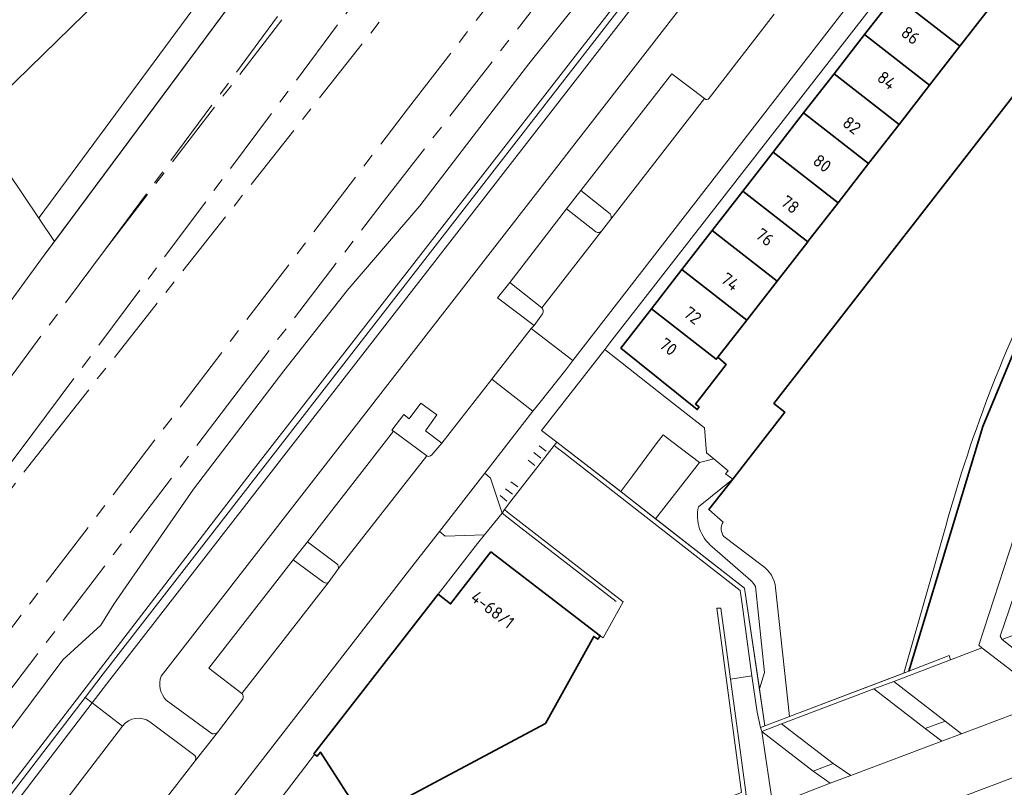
# Model space of a CAD drawing. Extents: x 150256 to 156914, y 461459 to 469481.
# Tile 316 of 656: x 155131 to 155239, y 463870 to 463954. Entities that reach past the tile are written whole.
import ezdxf
from ezdxf.enums import TextEntityAlignment as Align

# ---------------------------------------------------------------- set-up
doc = ezdxf.new("R2010")
doc.units = 0
doc.header["$LTSCALE"] = 0.75
doc.linetypes.add('AM-AS', pattern=[16, 10, -2, 2, -2])
for name, color, linetype, lineweight in [('B-RO-AM-AS_SPOOR-G', 251, 'AM-AS', 18), ('B-RO-GK-BESCHOEIING-G', 251, 'GK-BESCHOEIING', 35), ('B-RO-GR-BEPLANTING_CULTUUR_BODEMBEDEKKER-GV', 251, 'CONTINUOUS', 18), ('B-RO-GR-BEPLANTING_CULTUUR_BOSPLANTSOEN-GV', 251, 'CONTINUOUS', 18), ('B-RO-GR-BEPLANTING_CULTUUR_HEESTERS-GV', 251, 'CONTINUOUS', 18), ('B-RO-GR-GROENVOORZIENING-GV', 251, 'CONTINUOUS', 18), ('B-RO-GR-HAAG-GV', 251, 'CONTINUOUS', 13), ('B-RO-IE-TERREINAFSCHEIDING_KUNSTMATIG_HEKWERK-G', 251, 'IE-TERREINAFSCHEIDING-KUNSTMATIG', 18), ('B-RO-IE-TERREINAFSCHEIDING_KUNSTMATIG_MUUR-G', 251, 'IE-TERREINAFSCHEIDING-KUNSTMATIG-DICHT', 18), ('B-RO-IE-TERREINAFSCHEIDING_KUNSTMATIG_MUUR-GV', 251, 'CONTINUOUS', 18), ('B-RO-KW-KUNSTWERK_GELUIDSWERING_SCHERM-G', 251, 'CONTINUOUS', 18), ('B-RO-OG-BEBOUWING-GV', 6, 'CONTINUOUS', 35), ('B-RO-OG-BEBOUWING-T18', 1, 'CONTINUOUS', 18), ('B-RO-OG-TERREIN_CULTUURSCHEIDING-GV', 251, 'CONTINUOUS', 18), ('B-RO-OG-WATER_MEER-GV', 251, 'CONTINUOUS', 18), ('B-RO-OG-WATER_SLOOT-GV', 251, 'CONTINUOUS', 18), ('B-RO-VH-VERHARDING_ASFALT-GV', 251, 'CONTINUOUS', 18), ('B-RO-VH-VERHARDING_BETONSTRAATSTEEN-GV', 251, 'CONTINUOUS', 18), ('B-RO-VH-VERHARDING_HALFVERHARDING-GV', 251, 'CONTINUOUS', 18), ('B-RO-VH-VERHARDING_TEGEL-GV', 251, 'CONTINUOUS', 18)]:
    doc.layers.add(name, color=color, linetype=linetype, lineweight=lineweight)
doc.styles.add('NLCS-ISO-M200-T18', font='NLCS-ISO.ttf', dxfattribs={"height": 360})
doc.linetypes.add('GK-BESCHOEIING', pattern='A,30,-5,[1,NLCS.SHX,S=1,R=0,X=0,Y=0],-5', length=40)
doc.linetypes.add('IE-TERREINAFSCHEIDING-KUNSTMATIG', pattern='A,4,[82,NLCS.SHX,S=0.75,R=90,X=0,Y=0],4,-2', length=10)
doc.linetypes.add('IE-TERREINAFSCHEIDING-KUNSTMATIG-DICHT', pattern='A,8,-1,[82,NLCS.SHX,S=0.75,R=90,X=0,Y=0],-1', length=10)

msp = doc.modelspace()

# ---------------------------------------------------------------- linework, layer by layer
at = {"layer": 'B-RO-AM-AS_SPOOR-G'}
for points in [[(155134.281, 463907.631), (155211.056, 464004.657), (155369.251, 464205.586)], [(155132.84, 463908.737), (155190.207, 463985.617), (155260.135, 464078.962)], [(155056.026, 463783.471), (155154.029, 463911.829), (155170.898, 463933.816), (155200.662, 463972.105), (155269.745, 464059.875)], [(155054.172, 463787.663), (155173.77, 463944.214), (155203.49, 463982.538), (155245.888, 464036.444)], [(155140.746, 463928.816), (155200.244, 464009.105)], [(155140.746, 463928.816), (155201.687, 464008.002)], [(155047.4, 463802.809), (155050.695, 463807.251), (155140.746, 463928.816)], [(155073.09, 463828.635), (155132.84, 463908.737)], [(155073.09, 463828.635), (155134.281, 463907.631)]]:
    msp.add_lwpolyline(points, dxfattribs=at)
at = {"layer": 'B-RO-GK-BESCHOEIING-G'}
for points in [[(155209.088, 463903.772), (155214.748, 463911.077), (155213.559, 463912.008), (155246.736, 463954.598), (155247.93, 463953.68), (155253.544, 463960.855)], [(155228.251, 463882.883), (155236.314, 463909.531), (155240.174, 463918.785)], [(155209.088, 463903.772), (155206.483, 463900.472), (155208.03, 463899.101)]]:
    msp.add_lwpolyline(points, dxfattribs=at)
at = {"layer": 'B-RO-GR-BEPLANTING_CULTUUR_BODEMBEDEKKER-GV'}
for points in [[(155207.017, 463906.005), (155206.22, 463906.665), (155205.991, 463909.37), (155201.696, 463912.748), (155195.137, 463917.907), (155188.25, 463909.068), (155189.927, 463907.806), (155189.936, 463907.799), (155196.876, 463902.425), (155198.18, 463904.174), (155200.745, 463907.614), (155201.491, 463908.615), (155202.459, 463907.877), (155205.444, 463905.603)], [(155200.672, 463899.467), (155205.444, 463905.603), (155202.459, 463907.877), (155201.491, 463908.615), (155200.745, 463907.614), (155198.18, 463904.174), (155196.876, 463902.425), (155197.099, 463902.252)]]:
    msp.add_lwpolyline(points, close=True, dxfattribs=at)
at = {"layer": 'B-RO-GR-BEPLANTING_CULTUUR_BOSPLANTSOEN-GV'}
msp.add_lwpolyline([(155210.417, 464045.103), (155176.84, 464000), (155146.21, 463958.856), (155144.482, 463960.296), (155126.428, 463942.691), (155130.139, 463937.16), (155133.479, 463932.2), (155133.524, 463932.261), (155360.881, 464239.775), (155357.517, 464242.697), (155357.382, 464242.518)], close=True, dxfattribs=at)
at = {"layer": 'B-RO-GR-BEPLANTING_CULTUUR_HEESTERS-GV'}
for points in [[(155231.866, 463875.267), (155234.007, 463876.048), (155232.206, 463877.451), (155230.033, 463876.63)], [(155217.846, 463872.012), (155219.701, 463870.684), (155221.933, 463871.515), (155220.017, 463872.842)]]:
    msp.add_lwpolyline(points, close=True, dxfattribs=at)
at = {"layer": 'B-RO-GR-GROENVOORZIENING-GV'}
for points in [[(155360.881, 464239.775), (155133.524, 463932.261), (155133.479, 463932.2), (155135.194, 463929.653), (155203.909, 464022.126), (155213.395, 464035.229), (155212.396, 464038.585), (155215.647, 464043.134), (155216.121, 464043.5), (155219.747, 464043.823), (155251.575, 464086.353), (155269.574, 464110.922), (155274.274, 464117.257), (155286.618, 464133.896), (155325.513, 464185.99), (155363.419, 464237.575)], [(155116.174, 463851.981), (155156.636, 463904.508), (155216.117, 463980.966), (155232.269, 464001.833), (155266.625, 464045.914), (155358.47, 464162.41), (155380.988, 464191.245)], [(155192.161, 463955.581), (155186.868, 463948.973), (155180.081, 463940.19), (155174.982, 463933.54), (155167.084, 463924.323), (155160.18, 463915.577), (155150.337, 463902.705), (155141.655, 463890.168), (155140.255, 463887.876), (155136.115, 463884.11), (155129.261, 463874.989)], [(155118.299, 463906.552), (155134.077, 463928.15), (155135.194, 463929.653), (155133.479, 463932.2), (155130.139, 463937.16)]]:
    msp.add_lwpolyline(points, dxfattribs=at)
msp.add_lwpolyline([(155249.286, 463890.484), (155251.451, 463891.321), (155261.061, 463894.938), (155263.217, 463895.745), (155272.953, 463899.351), (155261.907, 463908.015), (155261.176, 463907.097), (155268.22, 463901.548), (155268.534, 463898.953), (155246.326, 463890.588), (155241.961, 463893.87), (155243.639, 463898.319), (155242.354, 463898.815), (155238.201, 463886.704), (155238.416, 463886.334)], close=True, dxfattribs=at)
at = {"layer": 'B-RO-GR-HAAG-GV'}
msp.add_lwpolyline([(155263.217, 463895.745), (155272.953, 463899.351), (155261.907, 463908.015), (155261.176, 463907.097), (155268.22, 463901.548), (155268.534, 463898.953), (155246.326, 463890.588), (155241.961, 463893.87), (155243.639, 463898.319), (155242.354, 463898.815), (155238.201, 463886.704), (155238.416, 463886.334), (155249.286, 463890.484), (155251.451, 463891.321), (155261.061, 463894.938)], close=True, dxfattribs=at)
at = {"layer": 'B-RO-IE-TERREINAFSCHEIDING_KUNSTMATIG_HEKWERK-G'}
for points in [[(155104.478, 463888.001), (155118.299, 463906.552), (155134.077, 463928.15), (155203.909, 464022.126), (155213.395, 464035.229), (155212.396, 464038.585), (155215.647, 464043.134)], [(155187.984, 463907.426), (155188.754, 463906.828)], [(155186.786, 463905.869), (155187.54, 463905.276)], [(155188.164, 463906.077), (155187.415, 463906.687)], [(155184.321, 463902.729), (155185.08, 463902.147)], [(155185.668, 463902.936), (155184.926, 463903.502)], [(155184.486, 463901.375), (155183.747, 463901.998)], [(155208.826, 463882.023), (155211.156, 463882.371)]]:
    msp.add_lwpolyline(points, dxfattribs=at)
at = {"layer": 'B-RO-IE-TERREINAFSCHEIDING_KUNSTMATIG_MUUR-G'}
for points in [[(155189.642, 463907.44), (155189.936, 463907.799)], [(155189.642, 463907.44), (155189.987, 463907.144)], [(155189.936, 463907.799), (155197.099, 463902.252)], [(155206.784, 463894.102), (155190.722, 463906.625), (155189.987, 463907.144)], [(155197.099, 463902.252), (155210.378, 463891.902), (155212.589, 463876.937)], [(155184.219, 463900.471), (155183.952, 463900.091)], [(155184.539, 463900.208), (155184.219, 463900.471)], [(155183.952, 463900.091), (155186.004, 463898.479)], [(155184.539, 463900.208), (155197.127, 463890.419), (155194.951, 463886.5)], [(155196.388, 463890.467), (155186.004, 463898.479)], [(155211.039, 463883.159), (155210.109, 463890.165), (155209.896, 463891.67), (155206.784, 463894.102)], [(155158.332, 463866.385), (155172.693, 463855.225), (155210.053, 463869.674), (155207.362, 463889.731)], [(155207.362, 463889.731), (155207.774, 463889.761), (155208.732, 463882.83)], [(155194.951, 463886.5), (155194.641, 463886.741)], [(155228.251, 463882.883), (155232.65, 463884.576), (155232.807, 463884.137)], [(155211.156, 463882.371), (155211.039, 463883.159)], [(155232.807, 463884.137), (155226.613, 463881.778)], [(155208.732, 463882.83), (155208.826, 463882.023)], [(155215.262, 463877.94), (155228.251, 463882.883)], [(155208.826, 463882.023), (155209.732, 463875.374)], [(155224.466, 463880.977), (155226.613, 463881.778)], [(155224.466, 463880.977), (155214.378, 463877.136)], [(155215.262, 463877.94), (155212.589, 463876.937)], [(155212.107, 463876.759), (155212.589, 463876.937)], [(155212.243, 463876.326), (155212.107, 463876.759)], [(155212.248, 463876.309), (155214.378, 463877.136)], [(155212.248, 463876.309), (155212.243, 463876.326)], [(155172.614, 463854.765), (155210.558, 463869.426), (155209.732, 463875.374)]]:
    msp.add_lwpolyline(points, dxfattribs=at)
at = {"layer": 'B-RO-IE-TERREINAFSCHEIDING_KUNSTMATIG_MUUR-GV'}
for points in [[(155464.945, 464299.568), (155464.956, 464299.581), (155464.266, 464300.167), (155463.852, 464299.557), (155461.975, 464296.171), (155459.388, 464291.115), (155456.376, 464285.858), (155447.254, 464272.349), (155446.574, 464271.343), (155439.242, 464261.577), (155432.637, 464254.009), (155413.348, 464231.91), (155406.028, 464222.991), (155380.988, 464191.245), (155358.47, 464162.41), (155266.625, 464045.914), (155232.269, 464001.833), (155216.117, 463980.966), (155156.636, 463904.508), (155116.174, 463851.981)], [(155119.645, 463855.422), (155138.547, 463880.029), (155140.51, 463882.584), (155204.788, 463965.338), (155228.776, 463996.22), (155270.955, 464049.907), (155285.885, 464068.911), (155337.845, 464135.049)]]:
    msp.add_lwpolyline(points, dxfattribs=at)
for points in [[(155158.332, 463866.385), (155158.02, 463866.592), (155157.724, 463866.227), (155172.614, 463854.765), (155210.558, 463869.426), (155209.732, 463875.374), (155208.826, 463882.023), (155208.732, 463882.83), (155207.774, 463889.761), (155207.362, 463889.731), (155210.053, 463869.674), (155172.693, 463855.225)], [(155226.613, 463881.778), (155232.807, 463884.137), (155232.65, 463884.576), (155228.251, 463882.883), (155227.709, 463882.677), (155215.262, 463877.94), (155212.589, 463876.937), (155212.107, 463876.759), (155212.243, 463876.326), (155212.248, 463876.309), (155214.378, 463877.136), (155224.466, 463880.977)]]:
    msp.add_lwpolyline(points, close=True, dxfattribs=at)
at = {"layer": 'B-RO-KW-KUNSTWERK_GELUIDSWERING_SCHERM-G'}
msp.add_lwpolyline([(155064.889, 463786.858), (155070.394, 463792.662), (155078.894, 463803.555), (155097.658, 463828.104), (155116.174, 463851.981), (155156.636, 463904.508), (155216.117, 463980.966), (155232.269, 464001.833), (155266.625, 464045.914), (155358.47, 464162.41), (155380.988, 464191.245), (155406.028, 464222.991), (155413.348, 464231.91), (155439.241, 464261.576)], dxfattribs=at)
at = {"layer": 'B-RO-OG-BEBOUWING-GV'}
for points in [[(155237.14, 463955.186), (155230.066, 463960.688), (155226.749, 463956.427), (155233.824, 463950.924)], [(155223.433, 463952.165), (155230.508, 463946.662), (155233.824, 463950.924), (155226.749, 463956.427)], [(155223.433, 463952.165), (155220.116, 463947.904), (155227.193, 463942.399), (155230.508, 463946.662)], [(155223.877, 463938.137), (155227.193, 463942.399), (155220.116, 463947.904), (155216.8, 463943.642)], [(155213.483, 463939.38), (155220.561, 463933.875), (155223.877, 463938.137), (155216.8, 463943.642)], [(155210.167, 463935.119), (155217.246, 463929.613), (155217.27, 463929.644), (155220.561, 463933.875), (155213.483, 463939.38)], [(155213.928, 463925.352), (155217.246, 463929.613), (155210.167, 463935.119), (155206.85, 463930.857)], [(155213.928, 463925.352), (155206.85, 463930.857), (155203.534, 463926.596), (155210.61, 463921.091)], [(155207.464, 463917.05), (155210.61, 463921.091), (155203.534, 463926.596), (155200.217, 463922.334), (155207.293, 463916.831)], [(155207.464, 463917.05), (155207.293, 463916.831), (155200.217, 463922.334), (155196.88, 463918.046), (155205.216, 463911.355), (155205.416, 463911.642), (155205.014, 463911.963), (155208.355, 463916.278)], [(155163.53, 463873.833), (155163.811, 463873.621), (155164.174, 463874.081), (155168.936, 463866.653), (155188.697, 463877.198), (155193.934, 463886.677), (155194.37, 463886.368), (155194.641, 463886.741), (155182.737, 463895.866), (155178.352, 463890.211), (155177.006, 463891.265), (155163.454, 463873.89)]]:
    msp.add_lwpolyline(points, close=True, dxfattribs=at)
at = {"layer": 'B-RO-OG-TERREIN_CULTUURSCHEIDING-GV'}
for points in [[(155372.364, 464170.78), (155341.85, 464131.905), (155289.977, 464065.817), (155274.998, 464046.734), (155233.275, 463993.577), (155208.865, 463962.17), (155146.824, 463882.344)], [(155206.523, 463945.237), (155213.598, 463954.378)], [(155155.6, 463880.459), (155152, 463883.216), (155161.194, 463894.995), (155162.768, 463896.949), (155172.127, 463909.001), (155171.961, 463909.124), (155173.253, 463910.81), (155173.831, 463910.359), (155175.115, 463912.061), (155176.848, 463910.781), (155175.596, 463909.062), (155177.395, 463907.686), (155182.834, 463914.65), (155183.556, 463915.618), (155186.345, 463919.208), (155187.106, 463920.171), (155187.446, 463920.492), (155183.452, 463923.535), (155184.788, 463925.201), (155190.985, 463933.193), (155192.551, 463935.201), (155202.443, 463947.911), (155206.014, 463945.205)], [(155240.174, 463918.785), (155236.314, 463909.531), (155228.251, 463882.883), (155232.65, 463884.576), (155232.807, 463884.137), (155236.2, 463885.443), (155235.896, 463885.718), (155240.259, 463899.066)], [(155207.017, 463906.005), (155205.444, 463905.603), (155200.672, 463899.467), (155210.378, 463891.902), (155211.995, 463880.957), (155212.548, 463882.725), (155211.55, 463892.094)], [(155205.336, 463900.789), (155209.088, 463903.772), (155208.304, 463904.37), (155208.583, 463904.706), (155207.017, 463906.005)], [(155211.046, 463892.769), (155206.845, 463896.411)], [(155147.381, 463879.726), (155152.362, 463876.078)], [(155152.954, 463876.225), (155155.734, 463879.851)], [(155142.62, 463876.906), (155124.057, 463852.724), (155104.283, 463827.187), (155073.677, 463787.004)], [(155150.48, 463873.723), (155145.588, 463877.364)], [(155147.138, 463868.776), (155150.512, 463873.117)]]:
    msp.add_lwpolyline(points, dxfattribs=at)
for points in [[(155206.014, 463945.205, 0.4832436), (155206.523, 463945.237)], [(155206.845, 463896.411, -0.2802002), (155205.336, 463900.789)], [(155211.55, 463892.094, 0.0686122), (155211.046, 463892.769)], [(155146.824, 463882.344, 0.2968449), (155147.381, 463879.726)], [(155155.734, 463879.851, 0.3024407), (155155.6, 463880.459)], [(155145.588, 463877.364, 0.4110379), (155142.62, 463876.906)], [(155152.362, 463876.078, 0.221075), (155152.954, 463876.225)], [(155150.512, 463873.117, 0.3201108), (155150.48, 463873.723)]]:
    msp.add_lwpolyline(points, format="xyb", dxfattribs=at)
at = {"layer": 'B-RO-OG-WATER_MEER-GV'}
for points in [[(155354.29, 464052.216), (155349.881, 464047.226), (155339.466, 464042.481), (155338.46, 464040.932), (155316.129, 464031.083), (155310.746, 464034.594), (155306.485, 464029.003), (155300.765, 464021.71), (155299.576, 464022.655), (155266.436, 463979.986), (155267.588, 463979.086), (155261.933, 463971.73), (155258.219, 463967.034), (155258.203, 463967.014), (155257.125, 463965.616), (155253.544, 463960.855), (155247.93, 463953.68), (155246.736, 463954.598), (155213.559, 463912.008), (155214.748, 463911.077), (155209.088, 463903.772), (155206.483, 463900.472), (155208.03, 463899.101)], [(155213.75, 463891.944), (155215.262, 463877.94), (155227.709, 463882.677), (155232.289, 463898.668)], [(155208.128, 463897.529), (155212.284, 463894.396)]]:
    msp.add_lwpolyline(points, dxfattribs=at)
for points in [[(155232.289, 463898.668, -0.0520434), (155244.042, 463928.719)], [(155208.03, 463899.101, 0.321901), (155208.128, 463897.529)], [(155212.284, 463894.396, -0.2204341), (155213.75, 463891.944)]]:
    msp.add_lwpolyline(points, format="xyb", dxfattribs=at)
at = {"layer": 'B-RO-OG-WATER_SLOOT-GV'}
for points in [[(155244.042, 463928.719, 0.0520434), (155232.289, 463898.668)], [(155205.336, 463900.789, 0.2802002), (155206.845, 463896.411)], [(155208.128, 463897.529, -0.321901), (155208.03, 463899.101)], [(155213.75, 463891.944, 0.2204341), (155212.284, 463894.396)], [(155211.046, 463892.769, -0.0686122), (155211.55, 463892.094)]]:
    msp.add_lwpolyline(points, format="xyb", dxfattribs=at)
for points in [[(155232.289, 463898.668), (155227.709, 463882.677), (155228.251, 463882.883), (155236.314, 463909.531), (155240.174, 463918.785)], [(155208.03, 463899.101), (155206.483, 463900.472), (155209.088, 463903.772), (155205.336, 463900.789)], [(155212.284, 463894.396), (155208.128, 463897.529)], [(155206.845, 463896.411), (155211.046, 463892.769)], [(155211.55, 463892.094), (155212.548, 463882.725), (155211.995, 463880.957), (155211.996, 463880.951), (155212.589, 463876.937)], [(155212.589, 463876.937), (155215.262, 463877.94), (155213.75, 463891.944)]]:
    msp.add_lwpolyline(points, dxfattribs=at)
at = {"layer": 'B-RO-VH-VERHARDING_ASFALT-GV'}
for points in [[(155146.824, 463882.344), (155208.865, 463962.17), (155233.275, 463993.577), (155274.998, 464046.734), (155289.977, 464065.817), (155286.653, 464068.331), (155271.724, 464049.303), (155229.536, 463995.534), (155205.581, 463964.722)], [(155188.345, 463921.79), (155187.446, 463920.492), (155187.106, 463920.171), (155191.648, 463916.71), (155234.109, 463971.444), (155238.171, 463976.627), (155233.668, 463980.155), (155231.802, 463977.668), (155230.789, 463976.316)], [(155205.581, 463964.722), (155141.213, 463881.929), (155139.308, 463879.445), (155142.62, 463876.906)], [(155213.598, 463954.378), (155206.523, 463945.237)], [(155206.014, 463945.205), (155195.798, 463932.092), (155194.783, 463930.765), (155188.294, 463922.423)], [(155151.483, 463865.022), (155174.11, 463894.257), (155177.151, 463898.097), (155182.071, 463904.435), (155187.317, 463911.19), (155182.834, 463914.65), (155177.395, 463907.686), (155176.29, 463906.42)], [(155175.743, 463906.317), (155166.155, 463894.046), (155165.137, 463892.646), (155155.6, 463880.459)], [(155240.259, 463899.066), (155235.896, 463885.718), (155236.2, 463885.443), (155241.803, 463881.143), (155243.991, 463881.936), (155238.416, 463886.334), (155238.201, 463886.704), (155242.354, 463898.815), (155243.639, 463898.319), (155244.331, 463900.195), (155242.927, 463900.714)], [(155073.677, 463787.004), (155104.283, 463827.187), (155124.057, 463852.724), (155142.62, 463876.906), (155139.308, 463879.445), (155120.48, 463854.884), (155103.102, 463832.379), (155069.861, 463788.803)], [(155155.734, 463879.851), (155152.954, 463876.225), (155150.512, 463873.117), (155147.138, 463868.776)], [(155152.362, 463876.078), (155147.381, 463879.726)], [(155145.588, 463877.364), (155150.48, 463873.723)], [(155150.512, 463873.117), (155152.954, 463876.225)]]:
    msp.add_lwpolyline(points, dxfattribs=at)
for points in [[(155206.523, 463945.237, -0.4832436), (155206.014, 463945.205)], [(155188.294, 463922.423, -0.3900922), (155188.345, 463921.79)], [(155176.29, 463906.42, -0.3601147), (155175.743, 463906.317)], [(155147.381, 463879.726, -0.2968449), (155146.824, 463882.344)], [(155155.6, 463880.459, -0.3024407), (155155.734, 463879.851)], [(155142.62, 463876.906, -0.4110379), (155145.588, 463877.364)], [(155152.954, 463876.225, -0.221075), (155152.362, 463876.078)], [(155150.48, 463873.723, -0.3201108), (155150.512, 463873.117)]]:
    msp.add_lwpolyline(points, format="xyb", dxfattribs=at)
for points in [[(155243.615, 463879.706), (155234.007, 463876.048), (155231.866, 463875.267), (155221.933, 463871.515), (155219.701, 463870.684), (155213.431, 463868.28), (155215.504, 463862.606), (155232.809, 463868.718), (155233.478, 463868.976), (155234.942, 463869.521), (155235.611, 463869.781), (155255.506, 463877.265), (155256.174, 463877.531), (155256.659, 463877.702), (155254.529, 463883.813), (155245.736, 463880.514)], [(155226.613, 463881.778), (155224.466, 463880.977), (155230.033, 463876.63), (155232.206, 463877.451)], [(155220.017, 463872.842), (155214.378, 463877.136), (155212.248, 463876.309), (155217.846, 463872.012)]]:
    msp.add_lwpolyline(points, close=True, dxfattribs=at)
at = {"layer": 'B-RO-VH-VERHARDING_BETONSTRAATSTEEN-GV'}
for points in [[(155195.798, 463932.092), (155206.014, 463945.205), (155202.443, 463947.911), (155192.551, 463935.201), (155195.731, 463932.672)], [(155194.184, 463930.716), (155190.985, 463933.193), (155184.788, 463925.201), (155188.294, 463922.423), (155194.783, 463930.765)], [(155166.155, 463894.046), (155175.743, 463906.317), (155172.127, 463909.001), (155162.768, 463896.949)], [(155162.768, 463896.949), (155165.968, 463894.566)], [(155164.496, 463892.59), (155161.194, 463894.995), (155152, 463883.216), (155155.6, 463880.459), (155165.137, 463892.646)], [(155255.506, 463877.265), (155235.611, 463869.781)]]:
    msp.add_lwpolyline(points, dxfattribs=at)
for points in [[(155195.731, 463932.672, -0.2328384), (155195.798, 463932.092)], [(155194.783, 463930.765, -0.3922902), (155194.184, 463930.716)], [(155165.968, 463894.566, -0.1677448), (155166.155, 463894.046)], [(155165.137, 463892.646, -0.4242343), (155164.496, 463892.59)]]:
    msp.add_lwpolyline(points, format="xyb", dxfattribs=at)
for points in [[(155182.834, 463914.65), (155187.317, 463911.19), (155188.112, 463912.175), (155190.905, 463915.687), (155191.648, 463916.71), (155187.106, 463920.171), (155186.345, 463919.208), (155183.556, 463915.618)], [(155256.699, 463884.659), (155254.949, 463886.025), (155249.286, 463890.484), (155238.416, 463886.334), (155243.991, 463881.936), (155245.736, 463880.514), (155254.529, 463883.813), (155255.772, 463884.293)], [(155234.007, 463876.048), (155243.615, 463879.706), (155241.803, 463881.143), (155236.2, 463885.443), (155232.807, 463884.137), (155226.613, 463881.778), (155232.206, 463877.451)], [(155214.378, 463877.136), (155220.017, 463872.842), (155221.933, 463871.515), (155231.866, 463875.267), (155230.033, 463876.63), (155224.466, 463880.977)], [(155217.846, 463872.012), (155212.248, 463876.309), (155213.431, 463868.28), (155219.701, 463870.684)]]:
    msp.add_lwpolyline(points, close=True, dxfattribs=at)
at = {"layer": 'B-RO-VH-VERHARDING_HALFVERHARDING-GV'}
for points in [[(155203.909, 464022.126), (155135.194, 463929.653), (155134.077, 463928.15), (155118.299, 463906.552)], [(155129.261, 463874.989), (155136.115, 463884.11), (155140.255, 463887.876), (155141.655, 463890.168), (155150.337, 463902.705), (155160.18, 463915.577), (155167.084, 463924.323), (155174.982, 463933.54), (155180.081, 463940.19), (155186.868, 463948.973), (155192.161, 463955.581)]]:
    msp.add_lwpolyline(points, dxfattribs=at)
at = {"layer": 'B-RO-VH-VERHARDING_TEGEL-GV'}
for points in [[(155139.308, 463879.445), (155141.213, 463881.929), (155205.581, 463964.722), (155229.536, 463995.534), (155271.724, 464049.303), (155286.653, 464068.331), (155285.885, 464068.911), (155270.955, 464049.907), (155228.776, 463996.22), (155204.788, 463965.338), (155140.51, 463882.584), (155138.547, 463880.029)], [(155183.952, 463900.091), (155182.683, 463903.905), (155182.071, 463904.435), (155177.151, 463898.097), (155177.77, 463897.591), (155182.049, 463897.736)]]:
    msp.add_lwpolyline(points, close=True, dxfattribs=at)
for points in [[(155234.109, 463971.444), (155191.648, 463916.71), (155190.905, 463915.687), (155188.112, 463912.175), (155187.317, 463911.19), (155182.071, 463904.435), (155182.683, 463903.905), (155183.952, 463900.091), (155184.219, 463900.471), (155184.921, 463901.373), (155189.642, 463907.44), (155189.927, 463907.806), (155188.25, 463909.068), (155195.137, 463917.907), (155195.681, 463918.605), (155235.883, 463970.193)], [(155192.551, 463935.201), (155190.985, 463933.193), (155194.184, 463930.716)], [(155195.731, 463932.672), (155192.551, 463935.201)], [(155194.783, 463930.765), (155195.798, 463932.092)], [(155188.294, 463922.423), (155184.788, 463925.201), (155183.452, 463923.535), (155187.446, 463920.492), (155188.345, 463921.79)], [(155176.29, 463906.42), (155177.395, 463907.686), (155175.596, 463909.062), (155176.848, 463910.781), (155175.115, 463912.061), (155173.831, 463910.359), (155173.253, 463910.81), (155171.961, 463909.124), (155172.127, 463909.001), (155175.743, 463906.317)], [(155153.115, 463863.565), (155156.168, 463867.471), (155157.724, 463866.227), (155158.02, 463866.592), (155163.53, 463873.833), (155163.454, 463873.89), (155177.006, 463891.265), (155181.273, 463896.772), (155182.049, 463897.736), (155177.77, 463897.591), (155177.151, 463898.097), (155174.11, 463894.257), (155151.483, 463865.022)], [(155165.968, 463894.566), (155162.768, 463896.949), (155161.194, 463894.995), (155164.496, 463892.59)], [(155165.137, 463892.646), (155166.155, 463894.046)], [(155164.046, 463849.308), (155192.571, 463860.299), (155196.322, 463861.726), (155198.947, 463862.742), (155200.14, 463863.229), (155212.226, 463867.828), (155213.431, 463868.28), (155212.248, 463876.309), (155212.243, 463876.326), (155212.107, 463876.759), (155211.733, 463878.433), (155211.156, 463882.371), (155208.826, 463882.023), (155209.732, 463875.374), (155210.558, 463869.426), (155172.614, 463854.765), (155163.004, 463850.995)], [(155069.861, 463788.803), (155103.102, 463832.379), (155120.48, 463854.884), (155139.308, 463879.445), (155138.547, 463880.029), (155119.645, 463855.422), (155112.106, 463845.59), (155106.137, 463837.806), (155102.441, 463833.101), (155071.455, 463792.509), (155065.353, 463786.029), (155064.201, 463786.927), (155063.277, 463785.731), (155063.174, 463785.595), (155063.229, 463785.551), (155064.692, 463784.384), (155065.303, 463782.754), (155067.055, 463778.082), (155067.474, 463777.014)]]:
    msp.add_lwpolyline(points, dxfattribs=at)
for points in [[(155195.798, 463932.092, 0.2328384), (155195.731, 463932.672)], [(155194.184, 463930.716, 0.3922902), (155194.783, 463930.765)], [(155188.345, 463921.79, 0.3900922), (155188.294, 463922.423)], [(155175.743, 463906.317, 0.3601147), (155176.29, 463906.42)], [(155166.155, 463894.046, 0.1677448), (155165.968, 463894.566)], [(155164.496, 463892.59, 0.4242343), (155165.137, 463892.646)]]:
    msp.add_lwpolyline(points, format="xyb", dxfattribs=at)

# ---------------------------------------------------------------- texts
at = {"layer": 'B-RO-OG-BEBOUWING-T18', "style": 'NLCS-ISO-M200-T18'}
for s, rotation, p in [('86', 322.1, (155228.444, 463952.092)), ('84', 322.1, (155225.854, 463947.193)), ('82', 322.1, (155222.051, 463942.304)), ('80', 322.1, (155218.827, 463938.16)), ('78', 322.1, (155215.337, 463933.674)), ('76', 322.1, (155212.575, 463930.125)), ('74', 322.1, (155208.799, 463925.275)), ('72', 322.1, (155204.712, 463921.597)), ('70', 322.1, (155202.063, 463918.194)), ('4-68/1', 322.2, (155182.93, 463889.587))]:
    msp.add_text(s, height=1.35, rotation=rotation, dxfattribs=at).set_placement(p, align=Align.MIDDLE)

doc.saveas('drawing.dxf')
